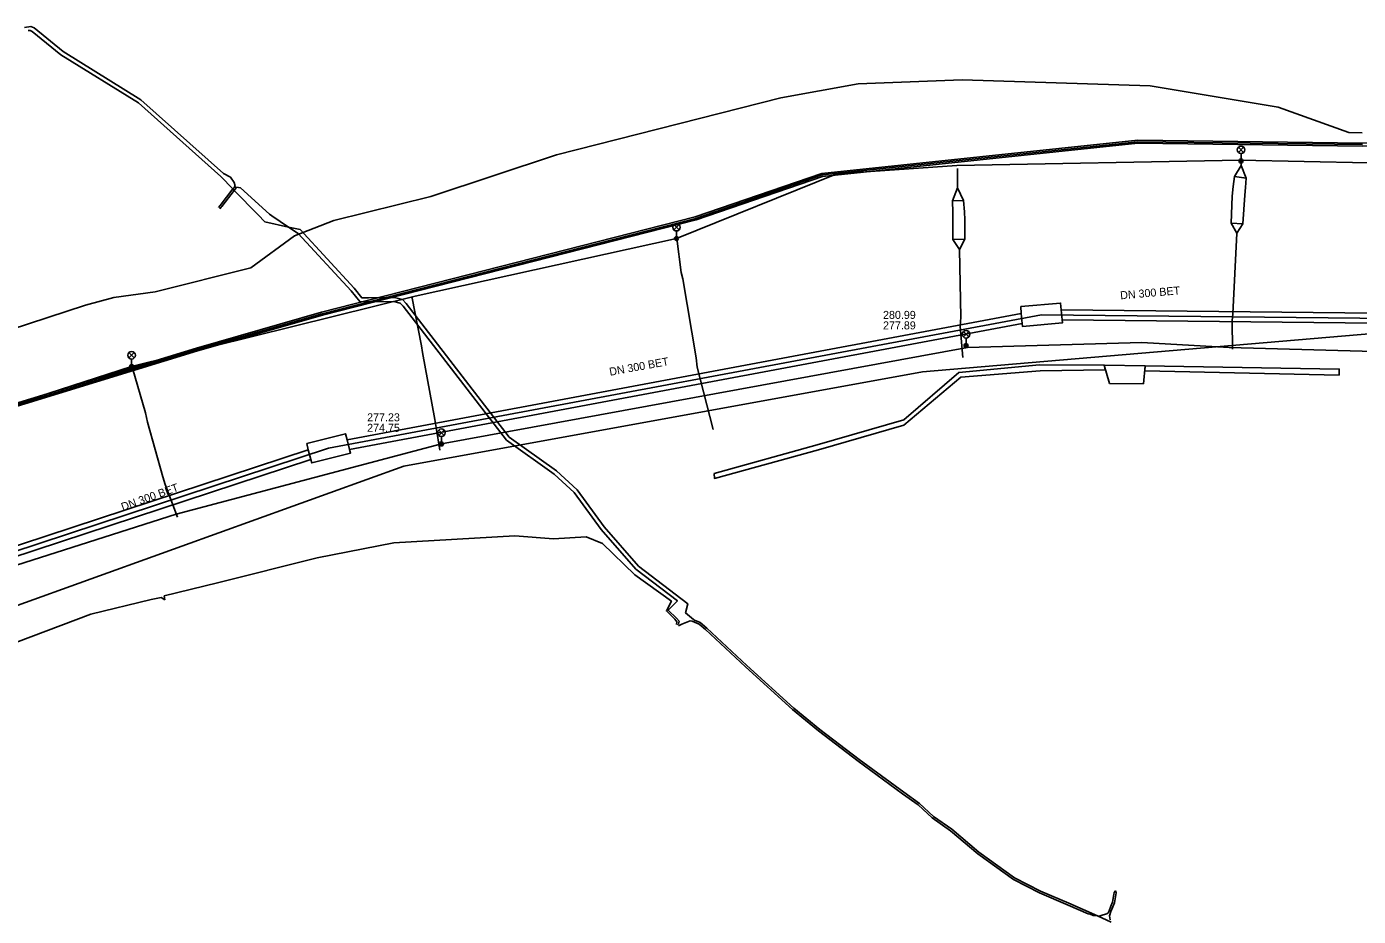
# Model space of a CAD drawing. Extents: x -595540 to -593988, y -1160850 to -1159202.
# Drawn here: x -594487.9 to -594354.8, y -1159443.1 to -1159354.1 of the extents above; entities that cross this region are included whole.
import ezdxf

# ---------------------------------------------------------------- set-up
doc = ezdxf.new("R2010")
doc.units = 0
for name, color, linetype in [('BKOM-ODVODNENI_objekt', 7, 'Continuous'), ('CETIN_kabel podzemní', 7, 'Continuous'), ('CETIN_kabelovod', 7, 'Continuous'), ('DESTOVA-NEPROVOZOVANA_popisy', 7, 'Continuous'), ('DESTOVA_trasa neprovozované sítě', 7, 'Continuous'), ('DPMB_kabel', 7, 'Continuous'), ('DPMB_kyneta', 7, 'Continuous'), ('DPMB_trolejové vedení-nosné lano', 7, 'Continuous'), ('DSP-SDEL-VODAFONE_kabel', 7, 'Continuous'), ('EON-NN_kabel', 7, 'Continuous'), ('TSB_kabel VO', 7, 'Continuous'), ('TSB_lampy VO', 7, 'Continuous')]:
    doc.layers.add(name, color=color, linetype=linetype)

msp = doc.modelspace()

# ---------------------------------------------------------------- linework, layer by layer
at = {"layer": 'BKOM-ODVODNENI_objekt'}
for points in [[(-594419.15, -1159398.78), (-594408.86, -1159395.93), (-594400.19, -1159393.44), (-594394.7, -1159388.68), (-594386.61, -1159387.94), (-594380.15, -1159387.95), (-594380.05, -1159388.44), (-594386.56, -1159388.54), (-594394.49, -1159389.16), (-594400.18, -1159393.97), (-594408.7, -1159396.41), (-594419.11, -1159399.28)], [(-594380.15, -1159387.95), (-594376.06, -1159388.04), (-594376.24, -1159389.82), (-594379.61, -1159389.78)], [(-594356.67, -1159388.95), (-594376.11, -1159388.54), (-594376.06, -1159388.04), (-594356.66, -1159388.35), (-594356.66, -1159388.5)]]:
    msp.add_lwpolyline(points, close=True, dxfattribs=at)
at = {"layer": 'CETIN_kabel podzemní'}
for points in [[(-594457.68, -1159396.27), (-594386.42, -1159382.92), (-594297.31, -1159383.85), (-594239.77, -1159391.36), (-594177.72, -1159408.68), (-594175.81, -1159409.71), (-594174.78, -1159411.77), (-594173.61, -1159414.56), (-594172.63, -1159415.76)], [(-594683.88, -1159481.86), (-594608.82, -1159452.78), (-594524.17, -1159418.15), (-594457.68, -1159396.27)]]:
    msp.add_lwpolyline(points, dxfattribs=at)
at = {"layer": 'CETIN_kabelovod'}
for points in [[(-594388.5, -1159382.09), (-594388.44, -1159382.78), (-594388.35, -1159383.78), (-594388.33, -1159384.08), (-594384.34, -1159383.74), (-594384.37, -1159383.44), (-594384.45, -1159382.44), (-594384.51, -1159381.75), (-594388.5, -1159382.09)], [(-594384.45, -1159382.44), (-594384.37, -1159383.44), (-594299.5, -1159384.32), (-594299.38, -1159383.32), (-594384.45, -1159382.44)], [(-594455.59, -1159396.39), (-594388.35, -1159383.78), (-594388.44, -1159382.78), (-594455.83, -1159395.42), (-594455.59, -1159396.39)], [(-594459.86, -1159395.8), (-594459.71, -1159396.41), (-594459.46, -1159397.38), (-594459.37, -1159397.73), (-594455.49, -1159396.75), (-594455.59, -1159396.39), (-594455.83, -1159395.42), (-594455.99, -1159394.81), (-594459.86, -1159395.8)], [(-594522.44, -1159417.06), (-594522.1, -1159418), (-594459.46, -1159397.38), (-594459.71, -1159396.41), (-594522.44, -1159417.06)]]:
    msp.add_lwpolyline(points, close=True, dxfattribs=at)
at = {"layer": 'DESTOVA-NEPROVOZOVANA_popisy'}
for p, q in [((-594402.263, -1159384.382), (-594402.263, -1159384.382)), ((-594453.83, -1159394.623), (-594453.83, -1159394.623))]:
    msp.add_line(p, q, dxfattribs=at)
at = {"layer": 'DESTOVA_trasa neprovozované sítě'}
for p, q in [((-594344.42, -1159384.04), (-594398.31, -1159388.62)), ((-594398.31, -1159388.62), (-594450.16, -1159398.05)), ((-594450.16, -1159398.05), (-594493.704, -1159413.733))]:
    msp.add_line(p, q, dxfattribs=at)
at = {"layer": 'DPMB_kabel'}
for points in [[(-594589.76, -1159430.572), (-594572.396, -1159423.021), (-594561.155, -1159418.93), (-594531.404, -1159406.36), (-594512.099, -1159399.528), (-594491.521, -1159392.568), (-594470.873, -1159386.246), (-594458.379, -1159382.665), (-594421.033, -1159373.136), (-594408.393, -1159368.783), (-594376.797, -1159365.47), (-594354.333, -1159365.75), (-594349.61, -1159365.51), (-594330.404, -1159366.58), (-594313.602, -1159367.05), (-594294.325, -1159368.581), (-594272.7, -1159371.111), (-594248.742, -1159374.652), (-594231.631, -1159378.553), (-594213.969, -1159381.613), (-594207.246, -1159383.274), (-594203.962, -1159384.015), (-594204.632, -1159386.056)], [(-594589.64, -1159430.848), (-594572.284, -1159423.299), (-594561.045, -1159419.21), (-594531.296, -1159406.64), (-594512.001, -1159399.812), (-594491.429, -1159392.854), (-594470.787, -1159386.534), (-594458.301, -1159382.955), (-594420.947, -1159373.424), (-594408.327, -1159369.077), (-594376.783, -1159365.77), (-594354.327, -1159366.05), (-594349.61, -1159365.81), (-594330.416, -1159366.88), (-594313.618, -1159367.35), (-594294.355, -1159368.879), (-594272.74, -1159371.409), (-594248.798, -1159374.948), (-594231.689, -1159378.847), (-594214.031, -1159381.907), (-594207.314, -1159383.566), (-594204.038, -1159384.305), (-594201.444, -1159385.074), (-594202.023, -1159386.882)]]:
    msp.add_lwpolyline(points, dxfattribs=at)
at = {"layer": 'DPMB_kyneta'}
msp.add_lwpolyline([(-594354.33, -1159365.9), (-594376.79, -1159365.62), (-594408.36, -1159368.93), (-594420.99, -1159373.28), (-594458.34, -1159382.81), (-594470.83, -1159386.39), (-594491.475, -1159392.711), (-594512.05, -1159399.67), (-594531.35, -1159406.5), (-594561.1, -1159419.07), (-594572.34, -1159423.16), (-594606.88, -1159438.2)], dxfattribs=at)
at = {"layer": 'DPMB_trolejové vedení-nosné lano'}
for points in [[(-594367.34, -1159386.348), (-594367.361, -1159383.514), (-594367.305, -1159382.826), (-594366.907, -1159374.757), (-594367.47, -1159373.746), (-594367.355, -1159371.065), (-594367.254, -1159370.109), (-594367.145, -1159369.105), (-594366.476, -1159367.99), (-594366.498, -1159367.546)], [(-594366.476, -1159367.99), (-594365.951, -1159369.269), (-594366.03, -1159370.197), (-594366.096, -1159370.945), (-594366.29, -1159373.822), (-594366.907, -1159374.757)], [(-594394.272, -1159387.179), (-594394.549, -1159384.079), (-594394.494, -1159383.174), (-594394.618, -1159376.392), (-594395.285, -1159375.396), (-594395.289, -1159373.598), (-594395.295, -1159372.701), (-594395.314, -1159371.51), (-594394.811, -1159370.234), (-594394.805, -1159368.307)], [(-594367.145, -1159369.105), (-594365.951, -1159369.269)], [(-594394.811, -1159370.234), (-594394.226, -1159371.5), (-594394.13, -1159372.627), (-594394.101, -1159373.429), (-594394.088, -1159375.35), (-594394.618, -1159376.392)], [(-594395.314, -1159371.51), (-594394.226, -1159371.5)], [(-594367.47, -1159373.746), (-594366.29, -1159373.822)], [(-594422.883, -1159375.308), (-594422.447, -1159378.698), (-594422.272, -1159379.316), (-594420.949, -1159387.228), (-594420.836, -1159388.163), (-594419.231, -1159394.407)], [(-594394.088, -1159375.35), (-594395.285, -1159375.396)], [(-594449.364, -1159381.091), (-594448.395, -1159386.025), (-594448.308, -1159386.705), (-594447.071, -1159393.399), (-594446.941, -1159394.184), (-594446.549, -1159396.462)], [(-594477.291, -1159388.244), (-594475.997, -1159392.718), (-594475.769, -1159393.656), (-594474.237, -1159399.142), (-594474.02, -1159399.894), (-594472.801, -1159403.158)]]:
    msp.add_lwpolyline(points, dxfattribs=at)
at = {"layer": 'DSP-SDEL-VODAFONE_kabel'}
msp.add_lwpolyline([(-594538.27, -1159402.941), (-594526.374, -1159398.435), (-594516.203, -1159394.299), (-594509.761, -1159391.112), (-594501.701, -1159387.797), (-594489.509, -1159384.427), (-594481.985, -1159381.964), (-594479.139, -1159381.197), (-594475.006, -1159380.618), (-594465.467, -1159378.223), (-594461.098, -1159375.042), (-594457.163, -1159373.508), (-594447.462, -1159371.082), (-594434.892, -1159366.932), (-594412.468, -1159361.225), (-594404.737, -1159359.818), (-594394.343, -1159359.424), (-594375.572, -1159360.04), (-594362.774, -1159362.15), (-594355.714, -1159364.691), (-594354.355, -1159364.722)], dxfattribs=at)
at = {"layer": 'EON-NN_kabel'}
for points in [[(-594488.085, -1159354.2), (-594487.43, -1159354.105), (-594487.112, -1159354.227), (-594484.228, -1159356.595), (-594476.451, -1159361.412), (-594468.182, -1159368.798), (-594467.497, -1159369.149), (-594467.107, -1159369.709), (-594467.02, -1159370.026), (-594467.134, -1159370.177), (-594467.251, -1159370.332), (-594468.508, -1159371.993), (-594468.698, -1159372.199)], [(-594487.725, -1159354.494), (-594487.508, -1159354.503), (-594487.316, -1159354.577), (-594484.462, -1159356.921), (-594476.691, -1159361.734), (-594468.46, -1159369.086), (-594467.251, -1159370.332), (-594467.11, -1159370.477), (-594464.733, -1159372.925), (-594464.057, -1159373.622)], [(-594468.551, -1159372.341), (-594468.407, -1159372.174), (-594468.346, -1159372.103), (-594467.11, -1159370.477), (-594467.008, -1159370.343), (-594466.875, -1159370.167), (-594466.487, -1159370.229), (-594463.587, -1159372.869)], [(-594463.587, -1159372.869), (-594463.343, -1159373.031), (-594461.674, -1159374.145), (-594460.726, -1159374.778), (-594455.414, -1159380.53), (-594454.569, -1159381.593), (-594454.312, -1159381.618), (-594451.152, -1159381.593), (-594450.518, -1159381.762), (-594450.245, -1159382.051), (-594439.913, -1159395.447), (-594435.138, -1159398.853), (-594433.149, -1159400.678), (-594430.45, -1159404.386), (-594426.963, -1159408.35), (-594422.809, -1159411.538), (-594423.734, -1159412.448), (-594422.913, -1159413.247)], [(-594464.057, -1159373.622), (-594461.674, -1159374.145), (-594460.534, -1159374.396), (-594455.11, -1159380.27), (-594454.361, -1159381.211), (-594453.696, -1159381.213), (-594451.102, -1159381.193), (-594450.306, -1159381.404), (-594449.941, -1159381.791), (-594439.633, -1159395.155), (-594434.886, -1159398.541), (-594432.849, -1159400.41), (-594430.138, -1159404.136), (-594426.689, -1159408.056), (-594421.759, -1159411.84), (-594422, -1159412.73), (-594421.22, -1159413.38)], [(-594423.067, -1159413.373), (-594423.915, -1159412.527), (-594423.419, -1159411.572), (-594427.08, -1159408.93), (-594430.32, -1159405.78), (-594431.93, -1159405.12), (-594435.21, -1159405.34), (-594439.06, -1159405.04), (-594451.16, -1159405.72), (-594458.83, -1159407.23), (-594468.79, -1159409.71), (-594474.11, -1159411.03), (-594474.04, -1159411.42)], [(-594474.04, -1159411.42), (-594474.43, -1159411.2), (-594475.42, -1159411.4), (-594481.46, -1159412.87), (-594488.96, -1159415.68), (-594492.77, -1159416.99), (-594500.55, -1159420.43), (-594504.76, -1159421.97), (-594511.88, -1159424.37), (-594516, -1159426.14), (-594516.1, -1159426.45)], [(-594423.067, -1159413.373), (-594422.865, -1159413.619), (-594422.904, -1159413.879)], [(-594422.913, -1159413.247), (-594422.655, -1159413.561), (-594422.695, -1159413.837), (-594422.81, -1159413.93)], [(-594422.71, -1159414.01), (-594422.37, -1159413.85), (-594421.55, -1159413.52), (-594421.356, -1159413.569), (-594420.64, -1159413.857), (-594419.997, -1159414.405), (-594416.008, -1159418.124), (-594411.316, -1159422.396), (-594408.712, -1159424.538), (-594404.76, -1159427.56), (-594400.309, -1159430.831), (-594398.753, -1159431.938), (-594397.343, -1159433.238), (-594395.511, -1159434.509), (-594392.802, -1159436.829), (-594389.232, -1159439.396), (-594386.622, -1159440.731), (-594383.76, -1159441.942), (-594381.746, -1159442.84), (-594381.55, -1159442.87), (-594381.26, -1159442.99)], [(-594421.22, -1159413.38), (-594421.093, -1159413.458), (-594420.535, -1159413.684), (-594419.864, -1159414.255), (-594415.872, -1159417.976), (-594411.184, -1159422.244), (-594408.588, -1159424.382), (-594404.64, -1159427.4), (-594400.191, -1159430.669), (-594398.627, -1159431.782), (-594397.217, -1159433.082), (-594395.389, -1159434.351), (-594392.678, -1159436.671), (-594389.128, -1159439.224), (-594386.538, -1159440.549), (-594383.68, -1159441.758), (-594380.821, -1159443.034), (-594379.456, -1159443.643)], [(-594379.298, -1159442.118), (-594379.134, -1159441.729), (-594378.981, -1159440.937), (-594378.947, -1159440.721), (-594379.02, -1159440.54), (-594379.146, -1159440.694), (-594379.179, -1159440.903), (-594379.326, -1159441.671), (-594379.482, -1159442.042), (-594379.673, -1159442.513), (-594379.768, -1159442.713), (-594379.88, -1159442.81), (-594380.26, -1159442.93), (-594380.66, -1159443.05), (-594380.821, -1159443.034), (-594381.26, -1159442.99)], [(-594379.298, -1159442.118), (-594379.487, -1159442.588), (-594379.64, -1159443.02), (-594379.57, -1159443.43)]]:
    msp.add_lwpolyline(points, dxfattribs=at)
at = {"layer": 'TSB_kabel VO'}
for points in [[(-594068.007, -1159457.095), (-594087.535, -1159441.37), (-594109.35, -1159427.68), (-594139.5, -1159411.73), (-594152.97, -1159405), (-594168.51, -1159398.52), (-594203.437, -1159386.404), (-594258.61, -1159373.9), (-594314.037, -1159368.694), (-594340.884, -1159367.979), (-594366.607, -1159367.469), (-594394.882, -1159367.979), (-594406.88, -1159368.83), (-594422.91, -1159375.29), (-594449.02, -1159381.07), (-594477.37, -1159388.095), (-594510.44, -1159398.78), (-594528.431, -1159405.901), (-594553.29, -1159415.741), (-594579.149, -1159426.331), (-594592.29, -1159431.93)], [(-594376.39, -1159385.68), (-594367.679, -1159386.2), (-594341.088, -1159386.914), (-594326.644, -1159387.119), (-594311.128, -1159384.822), (-594288.263, -1159385.894), (-594235.03, -1159394.774), (-594208.949, -1159401.716), (-594182.205, -1159409.729), (-594139.537, -1159428.664), (-594097.46, -1159454.98), (-594060.433, -1159487.636), (-594061.3, -1159490.29)], [(-594376.39, -1159385.68), (-594393.81, -1159386.2), (-594446.407, -1159395.836), (-594472.904, -1159402.854), (-594498.509, -1159411.02), (-594548.356, -1159430.499), (-594591.15, -1159448.2), (-594639.18, -1159468.63), (-594679.31, -1159483.69)]]:
    msp.add_lwpolyline(points, dxfattribs=at)
at = {"layer": 'TSB_lampy VO'}
for p, q in [((-594366.745, -1159366.69), (-594366.215, -1159366.16)), ((-594366.745, -1159366.16), (-594366.215, -1159366.69)), ((-594366.745, -1159366.69), (-594366.215, -1159366.16)), ((-594366.745, -1159366.16), (-594366.215, -1159366.69)), ((-594366.48, -1159366.8), (-594366.48, -1159367.55)), ((-594366.48, -1159366.8), (-594366.48, -1159367.55)), ((-594423.175, -1159374.43), (-594422.645, -1159373.9)), ((-594423.175, -1159373.9), (-594422.645, -1159374.43)), ((-594423.175, -1159374.43), (-594422.645, -1159373.9)), ((-594423.175, -1159373.9), (-594422.645, -1159374.43)), ((-594422.91, -1159374.54), (-594422.91, -1159375.29)), ((-594422.91, -1159374.54), (-594422.91, -1159375.29)), ((-594394.228, -1159385.136), (-594393.698, -1159384.606)), ((-594394.228, -1159384.606), (-594393.698, -1159385.136)), ((-594394.228, -1159385.136), (-594393.698, -1159384.606)), ((-594394.228, -1159384.606), (-594393.698, -1159385.136)), ((-594393.963, -1159385.246), (-594393.963, -1159385.996)), ((-594393.963, -1159385.246), (-594393.963, -1159385.996)), ((-594477.635, -1159387.235), (-594477.105, -1159386.705)), ((-594477.635, -1159386.705), (-594477.105, -1159387.235)), ((-594477.635, -1159387.235), (-594477.105, -1159386.705)), ((-594477.635, -1159386.705), (-594477.105, -1159387.235)), ((-594477.37, -1159387.345), (-594477.37, -1159388.095)), ((-594477.37, -1159387.345), (-594477.37, -1159388.095)), ((-594446.672, -1159394.976), (-594446.142, -1159394.446)), ((-594446.672, -1159394.446), (-594446.142, -1159394.976)), ((-594446.672, -1159394.976), (-594446.142, -1159394.446)), ((-594446.672, -1159394.446), (-594446.142, -1159394.976)), ((-594446.407, -1159395.086), (-594446.407, -1159395.836)), ((-594446.407, -1159395.086), (-594446.407, -1159395.836))]:
    msp.add_line(p, q, dxfattribs=at)
for centre, radius in [((-594366.48, -1159366.425), 0.375), ((-594366.48, -1159366.425), 0.375), ((-594366.48, -1159367.55), 0.2), ((-594366.48, -1159367.55), 0.2), ((-594366.48, -1159367.55), 0.145), ((-594366.48, -1159367.55), 0.145), ((-594366.48, -1159367.55), 0.0876), ((-594366.48, -1159367.55), 0.0876), ((-594422.91, -1159374.165), 0.375), ((-594422.91, -1159374.165), 0.375), ((-594422.91, -1159375.29), 0.2), ((-594422.91, -1159375.29), 0.2), ((-594422.91, -1159375.29), 0.145), ((-594422.91, -1159375.29), 0.145), ((-594422.91, -1159375.29), 0.0876), ((-594422.91, -1159375.29), 0.0876), ((-594393.963, -1159384.871), 0.375), ((-594393.963, -1159384.871), 0.375), ((-594477.37, -1159386.97), 0.375), ((-594477.37, -1159386.97), 0.375), ((-594393.963, -1159385.996), 0.2), ((-594393.963, -1159385.996), 0.2), ((-594393.963, -1159385.996), 0.145), ((-594393.963, -1159385.996), 0.145), ((-594393.963, -1159385.996), 0.0876), ((-594393.963, -1159385.996), 0.0876), ((-594477.37, -1159388.095), 0.2), ((-594477.37, -1159388.095), 0.2), ((-594477.37, -1159388.095), 0.145), ((-594477.37, -1159388.095), 0.145), ((-594477.37, -1159388.095), 0.0876), ((-594477.37, -1159388.095), 0.0876), ((-594446.407, -1159394.711), 0.375), ((-594446.407, -1159394.711), 0.375), ((-594446.407, -1159395.836), 0.2), ((-594446.407, -1159395.836), 0.2), ((-594446.407, -1159395.836), 0.145), ((-594446.407, -1159395.836), 0.145), ((-594446.407, -1159395.836), 0.0876), ((-594446.407, -1159395.836), 0.0876)]:
    msp.add_circle(centre, radius, dxfattribs=at)

# ---------------------------------------------------------------- texts
at = {"layer": 'DESTOVA-NEPROVOZOVANA_popisy'}
for rotation, p in [(4.85778, (-594378.525, -1159381.378)), (10.30776, (-594429.547, -1159389.024)), (19.80722, (-594478.25, -1159402.542))]:
    msp.add_text('DN 300 BET', height=0.8, rotation=rotation, dxfattribs=at).set_placement(p)
for s, p in [('280.99', (-594402.263, -1159383.332)), ('277.89', (-594402.263, -1159384.382)), ('277.23', (-594453.83, -1159393.573)), ('274.75', (-594453.83, -1159394.623))]:
    msp.add_text(s, height=0.8, dxfattribs=at).set_placement(p)

doc.saveas('drawing.dxf')
